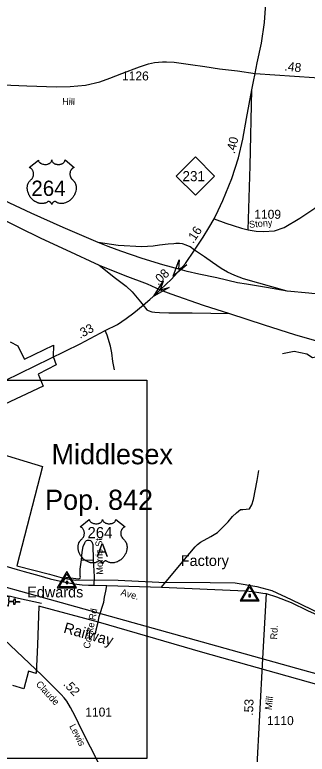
# Model space of a CAD drawing. Extents: x 2220236 to 2384410, y 720751 to 894131.
# Drawn here: x 2237921 to 2241981, y 740224 to 750508 of the extents above; entities that cross this region are included whole.
import ezdxf

# ---------------------------------------------------------------- set-up
doc = ezdxf.new("R2010")
doc.units = 0
doc.layers.add('Default', color=7, linetype='Continuous')

msp = doc.modelspace()

# ---------------------------------------------------------------- linework, layer by layer
at = {"layer": 'Default'}
for p, q in [((2238845, 742930), (2239011, 742924)), ((2241410, 742459), (2241361, 741554)), ((2241361, 741554), (2241257, 739638))]:
    msp.add_line(p, q, dxfattribs=at)
for points in [[(2241257, 749693), (2241286, 749841), (2241345, 750113), (2241386, 750399), (2241402, 750601), (2241440, 751039), (2241470, 751504), (2241508, 751878), (2241523, 752046), (2241550, 752470)], [(2234936, 749661), (2235504, 749630), (2237755, 749535), (2238090, 749522), (2238500, 749505), (2238688, 749509), (2238902, 749531), (2239102, 749578), (2239242, 749626), (2239405, 749693), (2239652, 749783), (2239779, 749826), (2239860, 749844), (2239971, 749856), (2240027, 749854), (2240133, 749847), (2240359, 749818), (2240561, 749787), (2240763, 749757), (2241015, 749728), (2241257, 749693)], [(2240689, 747671), (2240745, 747786), (2240809, 747926), (2240935, 748232), (2241026, 748519), (2241088, 748780), (2241138, 749068), (2241211, 749465), (2241234, 749581), (2241257, 749693)], [(2241257, 749693), (2242077, 749635), (2242248, 749616), (2242334, 749597), (2242403, 749576), (2242469, 749548), (2242548, 749512), (2242657, 749445), (2242719, 749393), (2242824, 749277), (2242897, 749182), (2243088, 748878), (2243197, 748704), (2243273, 748550)], [(2241162, 747517), (2241190, 748407), (2241211, 749465)], [(2239079, 747341), (2238592, 747549), (2238150, 747747), (2237621, 747997), (2237072, 748260), (2236699, 748435), (2236470, 748535), (2236233, 748644), (2235755, 748852), (2235522, 748954), (2235200, 749087), (2234966, 749181)], [(2234975, 749009), (2235159, 748926), (2235460, 748794), (2235783, 748640), (2236250, 748422), (2236590, 748249), (2237158, 747950), (2237649, 747713), (2238283, 747403), (2238635, 747237), (2239092, 747024)], [(2240689, 747671), (2240853, 747608), (2240951, 747577), (2241068, 747541), (2241162, 747517), (2241272, 747498), (2241376, 747496), (2241528, 747505), (2241659, 747551), (2241881, 747681), (2242087, 747819), (2242266, 747972), (2242594, 748213), (2242771, 748366), (2242884, 748445), (2242946, 748477), (2243061, 748526), (2243176, 748552), (2243221, 748553), (2243273, 748550)], [(2240417, 747235), (2240536, 747414), (2240616, 747545), (2240689, 747671)], [(2240216, 746966), (2239978, 747032), (2239687, 747121), (2239395, 747222), (2239216, 747284), (2239079, 747341)], [(2240417, 747235), (2240355, 747279), (2240299, 747304), (2240249, 747322), (2240206, 747328), (2240159, 747328), (2240129, 747324), (2240048, 747319), (2239929, 747304), (2239843, 747292), (2239685, 747281), (2239357, 747300), (2239079, 747341)], [(2240216, 746966), (2240291, 747050), (2240417, 747235)], [(2241703, 746666), (2241097, 746837), (2240976, 746883), (2240872, 746929), (2240784, 746979), (2240665, 747061), (2240554, 747142), (2240417, 747235)], [(2239092, 747024), (2239450, 746882), (2239758, 746765), (2239940, 746681)], [(2239092, 747024), (2239320, 746846), (2239466, 746734), (2239550, 746654), (2239665, 746515), (2239702, 746468)], [(2239940, 746681), (2240096, 746830), (2240216, 746966)], [(2241703, 746666), (2241414, 746716), (2241137, 746763), (2241015, 746782), (2240725, 746850), (2240475, 746901), (2240315, 746938), (2240216, 746966)], [(2239702, 746468), (2239797, 746547), (2239888, 746631), (2239940, 746681)], [(2239940, 746681), (2240089, 746628), (2240537, 746470), (2240902, 746353)], [(2241636, 745798), (2241802, 745831), (2241977, 745791), (2242053, 745740), (2242535, 745829), (2242601, 745896), (2242608, 746005), (2242566, 746104), (2242657, 746148), (2242741, 746074), (2242841, 746108), (2242923, 746215), (2243056, 746268), (2243189, 746258), (2243432, 746135), (2244081, 746207), (2244180, 746343), (2244229, 746538), (2244255, 746657), (2244282, 746686), (2244319, 746694), (2244419, 746669)], [(2244239, 746539), (2244044, 746549), (2243824, 746555), (2243549, 746560), (2243233, 746562), (2242753, 746581), (2242311, 746605), (2242004, 746637), (2241703, 746666)], [(2236090, 743292), (2236092, 743885), (2236100, 744385), (2236136, 744463), (2236224, 744622), (2236299, 744711), (2236463, 744802), (2236705, 744893), (2237380, 745200), (2237789, 745422), (2238830, 745933), (2239177, 746117), (2239346, 746201), (2239469, 746284), (2239573, 746363), (2239702, 746468)], [(2239702, 746468), (2239752, 746406), (2239774, 746394), (2239822, 746377), (2239864, 746371), (2239930, 746366), (2240058, 746361), (2240384, 746361), (2240902, 746353)], [(2240902, 746353), (2241384, 746197), (2241805, 746062), (2242240, 745936), (2242845, 745786), (2243412, 745656), (2243820, 745573), (2244021, 745539), (2244717, 745428), (2245283, 745351), (2245592, 745306), (2246207, 745225), (2246271, 745217)], [(2239304, 745571), (2239280, 745688), (2239269, 745808), (2239249, 745900), (2239205, 746053), (2239177, 746117)], [(2237855, 745960), (2237964, 745903), (2238017, 745790), (2238053, 745717), (2238458, 745915), (2238453, 745758), (2238497, 745639), (2238247, 745511), (2238316, 745342), (2237698, 745055)], [(2237855, 745960), (2237964, 745903), (2238017, 745790), (2238053, 745717), (2238458, 745915), (2238453, 745758), (2238497, 745639), (2238247, 745511), (2238316, 745342), (2237698, 745055)], [(2231448, 745428), (2239755, 745428), (2239755, 740165), (2231448, 740165), (2231448, 745428)], [(2237601, 744437), (2238304, 744227), (2237948, 742846), (2238401, 742729), (2238595, 742672), (2238764, 742644), (2239019, 742648), (2239358, 742644), (2239920, 742615), (2240632, 742612), (2240979, 742608), (2241282, 742559), (2241492, 742499), (2241759, 742378), (2242340, 742091)], [(2237601, 744437), (2238304, 744227), (2237948, 742846), (2238401, 742729), (2238595, 742672), (2238764, 742644), (2239019, 742648), (2239358, 742644), (2239920, 742615), (2240632, 742612), (2240979, 742608), (2241282, 742559), (2241492, 742499), (2241759, 742378), (2242340, 742091)], [(2239958, 742549), (2240161, 742791), (2240350, 743022), (2240427, 743109), (2240459, 743139), (2240500, 743174), (2240641, 743253), (2240735, 743309), (2240884, 743458), (2240945, 743529), (2240997, 743581), (2241054, 743628), (2241066, 743630), (2241086, 743628), (2241179, 743636), (2241182, 743639), (2241212, 743695), (2241235, 743767), (2241287, 744032), (2241308, 744168)], [(2229785, 743212), (2230034, 743256), (2231639, 743567), (2231775, 743594), (2231890, 743619), (2232004, 743640), (2232266, 743694), (2232405, 743725), (2232591, 743763), (2232781, 743784), (2232962, 743794), (2233127, 743781), (2233250, 743772), (2233449, 743744), (2233655, 743698), (2233873, 743643), (2236154, 743006), (2239642, 742035), (2241914, 741400), (2243637, 740920)], [(2236090, 743292), (2236462, 743209), (2236818, 743110), (2237181, 743013), (2237586, 742898), (2237952, 742793), (2238049, 742767), (2238253, 742711), (2238411, 742665), (2238596, 742620), (2238696, 742601), (2238780, 742588), (2238858, 742578), (2238944, 742575), (2239016, 742576), (2239198, 742571), (2239958, 742549), (2241123, 742495), (2241221, 742486), (2241339, 742469), (2241366, 742463), (2241410, 742459)], [(2238845, 742930), (2238856, 743034), (2238871, 743114), (2238891, 743165), (2238901, 743183), (2238917, 743197), (2238931, 743201), (2238951, 743201), (2238971, 743195), (2238989, 743177), (2239005, 743141), (2239011, 742924)], [(2238596, 742620), (2238613, 742658), (2238625, 742675), (2238637, 742681), (2238645, 742683), (2238663, 742683), (2238803, 742664), (2238819, 742666), (2238827, 742672), (2238831, 742686), (2238829, 742700), (2238830, 742796), (2238845, 742930)], [(2239011, 742924), (2239020, 742774), (2239021, 742690), (2239016, 742576)], [(2239039, 741896), (2239051, 741952), (2239080, 742061), (2239091, 742140), (2239158, 742341), (2239167, 742407), (2239184, 742493), (2239198, 742571)], [(2237592, 742448), (2237656, 742447), (2237728, 742445), (2237796, 742432), (2237862, 742422), (2237971, 742393), (2238291, 742324)], [(2241410, 742459), (2241556, 742415), (2241758, 742336), (2241985, 742224), (2242214, 742120), (2242684, 741882), (2245464, 740507), (2245943, 740267), (2246389, 740039), (2246724, 739864), (2246953, 739760), (2247224, 739668), (2247470, 739628), (2247814, 739605), (2248422, 739578), (2249329, 739522)], [(2242262, 741152), (2241290, 741424), (2240533, 741640), (2239081, 742060), (2238255, 742285), (2238235, 741744), (2238219, 741348), (2238110, 741380), (2238045, 741134), (2237895, 741181)], [(2242262, 741152), (2241290, 741424), (2240533, 741640), (2239081, 742060), (2238255, 742285), (2238235, 741744), (2238219, 741348), (2238110, 741380), (2238045, 741134), (2237895, 741181)], [(2239203, 739739), (2239092, 740085), (2238852, 740559), (2238757, 740754), (2238696, 740872), (2238641, 740961), (2238607, 741009), (2238566, 741053), (2238508, 741110), (2238437, 741186), (2238294, 741324), (2237773, 741820), (2237567, 741986), (2237175, 741995), (2236822, 741994), (2236450, 741994), (2236090, 741992)]]:
    msp.add_lwpolyline(points, dxfattribs=at)
for points in [[(2238250, 748488), (2238250, 748483), (2238251, 748477), (2238252, 748473), (2238255, 748467), (2238260, 748460), (2238267, 748453), (2238274, 748446), (2238280, 748443), (2238288, 748438), (2238298, 748434), (2238309, 748431), (2238321, 748429), (2238333, 748427), (2238345, 748427), (2238359, 748428), (2238373, 748431), (2238380, 748433), (2238387, 748435), (2238394, 748438), (2238402, 748442), (2238408, 748446), (2238413, 748450), (2238420, 748456), (2238425, 748463), (2238428, 748467), (2238430, 748470), (2238432, 748478), (2238433, 748481), (2238434, 748489), (2238434, 748483), (2238435, 748479), (2238436, 748475), (2238437, 748471), (2238440, 748466), (2238443, 748461), (2238449, 748455), (2238452, 748451), (2238456, 748449), (2238464, 748443), (2238474, 748437), (2238479, 748435), (2238485, 748433), (2238491, 748431), (2238498, 748430), (2238505, 748429), (2238511, 748428), (2238518, 748427), (2238524, 748427), (2238531, 748427), (2238538, 748427), (2238544, 748428), (2238551, 748429), (2238557, 748431), (2238565, 748433), (2238572, 748435), (2238578, 748438), (2238586, 748442), (2238593, 748446), (2238597, 748450), (2238603, 748455), (2238608, 748461), (2238611, 748466), (2238614, 748470), (2238616, 748475), (2238617, 748480), (2238618, 748485), (2238618, 748489), (2238746, 748386), (2238743, 748385), (2238736, 748382), (2238731, 748378), (2238722, 748372), (2238718, 748369), (2238714, 748365), (2238711, 748361), (2238708, 748358), (2238704, 748353), (2238701, 748347), (2238697, 748342), (2238695, 748337), (2238691, 748327), (2238689, 748320), (2238688, 748314), (2238686, 748303), (2238686, 748297), (2238686, 748292), (2238686, 748286), (2238687, 748281), (2238688, 748275), (2238689, 748270), (2238690, 748264), (2238693, 748257), (2238695, 748250), (2238701, 748239), (2238709, 748227), (2238714, 748221), (2238720, 748216), (2238727, 748209), (2238732, 748205), (2238737, 748200), (2238745, 748191), (2238748, 748186), (2238751, 748181), (2238754, 748176), (2238757, 748171), (2238760, 748166), (2238764, 748155), (2238768, 748144), (2238769, 748139), (2238772, 748126), (2238772, 748120), (2238773, 748108), (2238773, 748093), (2238772, 748079), (2238770, 748062), (2238767, 748052), (2238764, 748041), (2238761, 748031), (2238755, 748016), (2238750, 748005), (2238743, 747993), (2238738, 747985), (2238733, 747977), (2238726, 747968), (2238718, 747958), (2238709, 747948), (2238701, 747940), (2238691, 747931), (2238685, 747926), (2238676, 747920), (2238665, 747912), (2238653, 747905), (2238643, 747900), (2238634, 747896), (2238623, 747892), (2238604, 747887), (2238597, 747885), (2238589, 747884), (2238581, 747883), (2238573, 747883), (2238563, 747883), (2238554, 747883), (2238544, 747885), (2238534, 747887), (2238524, 747890), (2238515, 747894), (2238505, 747898), (2238489, 747908), (2238485, 747911), (2238482, 747911), (2238476, 747912), (2238470, 747910), (2238464, 747908), (2238461, 747906), (2238456, 747903), (2238452, 747900), (2238448, 747896), (2238445, 747892), (2238443, 747890), (2238438, 747883), (2238437, 747879), (2238435, 747875), (2238433, 747869), (2238431, 747877), (2238429, 747882), (2238426, 747887), (2238423, 747891), (2238419, 747896), (2238415, 747900), (2238410, 747904), (2238405, 747907), (2238401, 747909), (2238397, 747910), (2238392, 747911), (2238389, 747912), (2238385, 747912), (2238381, 747911), (2238375, 747906), (2238370, 747903), (2238364, 747899), (2238357, 747895), (2238351, 747893), (2238345, 747890), (2238338, 747888), (2238330, 747886), (2238322, 747884), (2238315, 747883), (2238307, 747882), (2238300, 747882), (2238293, 747882), (2238286, 747883), (2238278, 747883), (2238269, 747885), (2238261, 747887), (2238252, 747889), (2238243, 747892), (2238234, 747895), (2238222, 747900), (2238214, 747905), (2238201, 747912), (2238186, 747922), (2238175, 747932), (2238167, 747939), (2238154, 747952), (2238147, 747960), (2238136, 747974), (2238129, 747985), (2238124, 747993), (2238117, 748005), (2238114, 748013), (2238109, 748024), (2238105, 748035), (2238102, 748045), (2238100, 748051), (2238098, 748062), (2238096, 748070), (2238095, 748080), (2238094, 748092), (2238094, 748102), (2238094, 748111), (2238095, 748121), (2238097, 748132), (2238099, 748141), (2238101, 748147), (2238103, 748155), (2238107, 748164), (2238111, 748173), (2238115, 748180), (2238120, 748188), (2238125, 748194), (2238132, 748201), (2238139, 748208), (2238145, 748213), (2238152, 748220), (2238156, 748224), (2238161, 748231), (2238165, 748236), (2238168, 748241), (2238172, 748249), (2238174, 748255), (2238177, 748263), (2238178, 748269), (2238180, 748277), (2238181, 748284), (2238181, 748294), (2238181, 748301), (2238180, 748310), (2238178, 748319), (2238176, 748326), (2238173, 748335), (2238170, 748341), (2238165, 748349), (2238160, 748357), (2238154, 748364), (2238148, 748369), (2238143, 748373), (2238138, 748377), (2238131, 748381), (2238125, 748384), (2238121, 748386)], [(2240162, 748266), (2240428, 748532), (2240695, 748266), (2240428, 748000)], [(2240309, 747030), (2240122, 746872), (2240205, 747102), (2240192, 746972)], [(2240066, 746714), (2239852, 746597), (2239979, 746805), (2239940, 746681)], [(2238955, 743491), (2238956, 743485), (2238957, 743479), (2238958, 743476), (2238961, 743469), (2238966, 743462), (2238972, 743455), (2238980, 743449), (2238985, 743445), (2238994, 743441), (2239004, 743436), (2239015, 743433), (2239026, 743431), (2239039, 743430), (2239051, 743429), (2239064, 743430), (2239079, 743433), (2239086, 743435), (2239093, 743437), (2239100, 743440), (2239108, 743444), (2239114, 743448), (2239119, 743452), (2239126, 743458), (2239131, 743465), (2239133, 743469), (2239135, 743473), (2239138, 743480), (2239139, 743484), (2239139, 743491), (2239140, 743485), (2239140, 743481), (2239141, 743478), (2239143, 743474), (2239145, 743468), (2239149, 743464), (2239154, 743457), (2239158, 743454), (2239161, 743451), (2239170, 743445), (2239180, 743440), (2239185, 743438), (2239190, 743436), (2239197, 743434), (2239204, 743432), (2239210, 743431), (2239217, 743430), (2239224, 743429), (2239230, 743429), (2239237, 743429), (2239243, 743430), (2239250, 743431), (2239257, 743432), (2239263, 743433), (2239271, 743435), (2239278, 743438), (2239284, 743440), (2239292, 743444), (2239298, 743448), (2239303, 743452), (2239309, 743457), (2239314, 743464), (2239317, 743468), (2239319, 743473), (2239321, 743478), (2239322, 743483), (2239323, 743487), (2239323, 743491), (2239452, 743389), (2239449, 743387), (2239442, 743384), (2239436, 743381), (2239427, 743375), (2239424, 743371), (2239420, 743368), (2239416, 743364), (2239413, 743360), (2239410, 743355), (2239406, 743350), (2239403, 743344), (2239401, 743339), (2239397, 743329), (2239395, 743322), (2239393, 743317), (2239392, 743305), (2239392, 743300), (2239392, 743294), (2239392, 743289), (2239392, 743283), (2239393, 743278), (2239394, 743273), (2239396, 743266), (2239398, 743259), (2239401, 743252), (2239407, 743241), (2239414, 743230), (2239420, 743223), (2239425, 743218), (2239433, 743211), (2239437, 743207), (2239442, 743202), (2239450, 743193), (2239454, 743189), (2239457, 743184), (2239460, 743179), (2239463, 743173), (2239465, 743168), (2239470, 743157), (2239473, 743147), (2239475, 743141), (2239477, 743128), (2239478, 743122), (2239479, 743110), (2239479, 743095), (2239478, 743081), (2239475, 743064), (2239473, 743055), (2239470, 743043), (2239466, 743033), (2239461, 743018), (2239455, 743008), (2239449, 742995), (2239444, 742988), (2239439, 742980), (2239432, 742970), (2239424, 742961), (2239414, 742950), (2239407, 742943), (2239397, 742934), (2239391, 742929), (2239382, 742922), (2239370, 742914), (2239358, 742907), (2239348, 742902), (2239340, 742898), (2239328, 742894), (2239309, 742889), (2239302, 742887), (2239294, 742886), (2239287, 742885), (2239279, 742885), (2239269, 742885), (2239259, 742886), (2239250, 742887), (2239240, 742889), (2239230, 742892), (2239220, 742896), (2239211, 742901), (2239195, 742911), (2239190, 742913), (2239188, 742914), (2239182, 742914), (2239176, 742913), (2239170, 742910), (2239166, 742908), (2239162, 742905), (2239158, 742902), (2239154, 742898), (2239151, 742895), (2239148, 742892), (2239144, 742885), (2239142, 742882), (2239141, 742877), (2239139, 742871), (2239137, 742879), (2239135, 742884), (2239132, 742889), (2239129, 742893), (2239125, 742898), (2239121, 742902), (2239116, 742906), (2239111, 742909), (2239106, 742911), (2239103, 742913), (2239098, 742914), (2239094, 742914), (2239091, 742914), (2239087, 742913), (2239081, 742909), (2239075, 742905), (2239069, 742901), (2239062, 742897), (2239057, 742895), (2239051, 742893), (2239044, 742890), (2239036, 742888), (2239028, 742887), (2239020, 742885), (2239013, 742885), (2239006, 742884), (2238999, 742885), (2238992, 742885), (2238984, 742886), (2238974, 742887), (2238966, 742889), (2238958, 742891), (2238949, 742894), (2238940, 742898), (2238928, 742903), (2238920, 742907), (2238907, 742914), (2238892, 742925), (2238881, 742934), (2238872, 742941), (2238860, 742954), (2238853, 742962), (2238842, 742977), (2238834, 742987), (2238830, 742995), (2238823, 743007), (2238819, 743015), (2238814, 743027), (2238810, 743037), (2238807, 743047), (2238806, 743053), (2238803, 743064), (2238802, 743072), (2238800, 743083), (2238799, 743094), (2238799, 743104), (2238800, 743113), (2238801, 743123), (2238802, 743134), (2238804, 743143), (2238806, 743150), (2238809, 743158), (2238812, 743167), (2238817, 743175), (2238821, 743182), (2238826, 743190), (2238831, 743196), (2238837, 743203), (2238844, 743210), (2238851, 743215), (2238858, 743222), (2238862, 743227), (2238867, 743233), (2238870, 743239), (2238873, 743244), (2238877, 743251), (2238879, 743257), (2238882, 743266), (2238884, 743272), (2238885, 743279), (2238886, 743287), (2238887, 743296), (2238887, 743304), (2238886, 743313), (2238884, 743321), (2238882, 743328), (2238879, 743337), (2238876, 743343), (2238871, 743352), (2238865, 743359), (2238860, 743366), (2238854, 743372), (2238849, 743376), (2238843, 743380), (2238837, 743383), (2238831, 743387), (2238827, 743388)], [(2238778, 742538), (2238644, 742764), (2238510, 742538)], [(2238752, 742550), (2238536, 742550), (2238644, 742733)], [(2238656, 742597), (2238656, 742625), (2238632, 742625), (2238632, 742597)], [(2241316, 742357), (2241182, 742583), (2241049, 742357)], [(2241290, 742369), (2241075, 742369), (2241182, 742551)], [(2237836, 742416), (2237833, 742359), (2237909, 742355), (2237911, 742386), (2237927, 742386), (2237925, 742354), (2237985, 742350), (2237984, 742334), (2237924, 742338), (2237922, 742306), (2237906, 742307), (2237908, 742339), (2237832, 742343), (2237828, 742285), (2237722, 742292), (2237730, 742422)], [(2241195, 742415), (2241195, 742444), (2241170, 742444), (2241170, 742415)]]:
    msp.add_lwpolyline(points, close=True, dxfattribs=at)

# ---------------------------------------------------------------- texts
for s, height, rotation, p in [('.48', 125, 353.3067, (2241661, 749735)), ('Hill', 95, 357.8562, (2238577, 749258)), ('.40', 125, 76.5986, (2240974, 748568)), ('Stony', 95, 5.455, (2241178, 747544)), ('.16', 125, 56.4944, (2240398, 747319)), ('.08', 125, 43.6414, (2239910, 746738)), ('.33', 125, 27.9918, (2238826, 746001)), ('Morris St', 95, 91.7124, (2239149, 742723)), ('Ave.', 95, 344.4704, (2239384, 742437)), ('Cooke Rd', 95, 79.0311, (2238961, 741687)), ('Railway', 150, 344.4404, (2238588, 741917)), ('Rd.', 95, 86.7745, (2241563, 741818)), ('Claude', 95, 312.7494, (2238207, 741192)), ('.52', 125, 313.1166, (2238586, 741192)), ('.53', 125, 87.8783, (2241228, 740758)), ('Mill', 95, 82.3601, (2241485, 740835)), ('Lewis', 95, 296.972, (2238674, 740615))]:
    msp.add_text(s, height=height, rotation=rotation, dxfattribs=at).set_placement(p)
for s, height, p in [('1126', 125, (2239409, 749595)), ('231', 140, (2240249, 748194)), ('264', 212.5, (2238151, 747989)), ('1109', 125, (2241246, 747671)), ('Middlesex', 280, (2238431, 744257)), ('Pop. 842', 280, (2238341, 743623)), ('264', 155, (2238930, 743229)), ('A', 180, (2239055, 742974)), ('Factory', 150, (2240225, 742842)), ('Edwards', 150, (2238092, 742405)), ('1101', 125, (2238899, 740748)), ('1110', 125, (2241422, 740629))]:
    msp.add_text(s, height=height, dxfattribs=at).set_placement(p)

doc.saveas('drawing.dxf')
